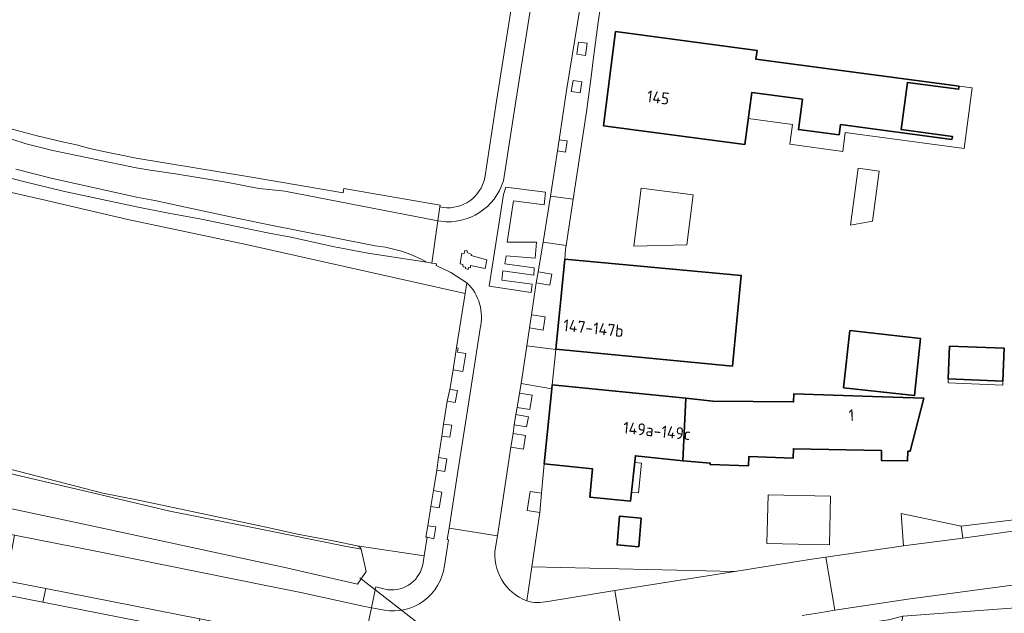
# Model space of a CAD drawing. Header units: metres. Extents: x 149984 to 156489, y 469398 to 478068.
# Tile 297 of 656: x 153972 to 154083, y 472050 to 472118. Entities that reach past the tile are written whole.
import ezdxf
from ezdxf.enums import TextEntityAlignment as Align

# ---------------------------------------------------------------- set-up
doc = ezdxf.new("R2010")
doc.units = ezdxf.units.M
doc.header["$LTSCALE"] = 0.75
for name, color, linetype, lineweight in [('B-WE-GR-BEPLANTING_CULTUUR_HEESTERS-GV', 252, 'Continuous', 18), ('B-WE-GR-GRAS-GV', 252, 'Continuous', 13), ('B-WE-GR-GROENVOORZIENING-GV', 252, 'Continuous', 18), ('B-WE-KW-KUNSTWERK_DUIKER-G', 6, 'Continuous', 18), ('B-WE-OG-BEBOUWING-GV', 6, 'Continuous', 35), ('B-WE-OG-BEBOUWING-T18', 1, 'Continuous', 18), ('B-WE-OG-BEBOUWING_LUIFEL-GV', 6, 'Continuous', 18), ('B-WE-OG-BEBOUWING_OVERBOUWING-GV', 6, 'Continuous', 18), ('B-WE-OG-TERREIN_BEGROEID-GV', 252, 'Continuous', 18), ('B-WE-OG-TERREIN_ERF-GV', 252, 'Continuous', 18), ('B-WE-OG-TERREIN_OEVER-GV', 252, 'Continuous', 18), ('B-WE-OG-WATER-GV', 252, 'Continuous', 18), ('B-WE-VH-OPENVERHARDING_BETONSTRAATSTEEN-GV', 252, 'Continuous', 18), ('B-WE-VH-OPENVERHARDING_SIERBESTRATING-GV', 252, 'Continuous', 18), ('B-WE-VH-OPENVERHARDING_STRAATBAKSTEEN-GV', 252, 'Continuous', 18), ('B-WE-VH-OPENVERHARDING_TEGEL-GV', 252, 'Continuous', 18)]:
    doc.layers.add(name, color=color, linetype=linetype, lineweight=lineweight)
doc.styles.add('NLCS-ISO-M750-T18', font='NLCS-ISO.ttf', dxfattribs={"height": 1.35})

msp = doc.modelspace()

# ---------------------------------------------------------------- linework, layer by layer
at = {"layer": 'B-WE-GR-BEPLANTING_CULTUUR_HEESTERS-GV', "flags": 128}
for points in [[(154039.146, 472053.039), (154052.735, 472055.188), (154029.734, 472055.697), (154029.163, 472051.837)], [(154031.551, 472051.778), (154039.146, 472053.039)]]:
    msp.add_lwpolyline(points, dxfattribs=at)
at = {"layer": 'B-WE-GR-BEPLANTING_CULTUUR_HEESTERS-GV'}
msp.add_lwpolyline([(154029.163, 472051.837, 0.1193567), (154031.551, 472051.778)], format="xyb", dxfattribs=at)
at = {"layer": 'B-WE-GR-GRAS-GV', "flags": 128}
msp.add_lwpolyline([(153967.541, 472067.56), (153972.864, 472066.204), (153981.171, 472064.047), (153985.01, 472063.28), (153996.479, 472060.879), (154000, 472060.102), (154003.23, 472059.39), (154007.44, 472058.61), (154009.96, 472058.08), (154017.565, 472056.946), (154017.903, 472059.045), (154017.751, 472059.074), (154017.964, 472060.358), (154018.327, 472062.545), (154018.604, 472064.333), (154018.975, 472066.649), (154019.174, 472068.088), (154019.553, 472070.494), (154019.762, 472071.836), (154020.175, 472074.469), (154020.479, 472075.778), (154020.821, 472078.001), (154021.227, 472080.513), (154022.211, 472086.659), (153997.403, 472092.199), (153983.99, 472095.006), (153974.164, 472097.314), (153963.323, 472099.779)], dxfattribs=at)
at = {"layer": 'B-WE-GR-GROENVOORZIENING-GV', "flags": 128}
for points in [[(154034.843, 472113.72), (154035.834, 472113.584), (154036.025, 472114.974), (154035.034, 472115.11)], [(154034.215, 472109.526), (154035.199, 472109.349), (154035.422, 472110.587), (154034.438, 472110.764)], [(154032.833, 472104.056), (154032.638, 472102.783), (154033.547, 472102.644), (154033.742, 472103.917)], [(154030.464, 472089.105), (154030.249, 472087.832), (154031.797, 472087.571), (154032.012, 472088.844)], [(154029.724, 472084.238), (154029.477, 472082.738), (154031.026, 472082.483), (154031.273, 472083.983)], [(154021.227, 472080.513), (154020.821, 472078.001), (154021.919, 472077.81), (154022.27, 472079.842), (154021.312, 472080.01), (154021.387, 472080.47)], [(154020.479, 472075.778), (154020.175, 472074.469), (154021.077, 472074.29), (154021.315, 472075.667)], [(154028.353, 472075.371), (154028.097, 472073.749), (154029.51, 472073.526), (154029.766, 472075.148)], [(154027.943, 472072.935), (154027.748, 472071.771), (154029.158, 472071.535), (154029.353, 472072.699)], [(154019.762, 472071.836), (154019.553, 472070.494), (154020.469, 472070.362), (154020.678, 472071.722)], [(154027.615, 472070.799), (154027.375, 472069.243), (154028.788, 472069.025), (154029.028, 472070.581)], [(154019.174, 472068.088), (154018.975, 472066.649), (154019.878, 472066.5), (154020.125, 472067.923)], [(154018.604, 472064.333), (154018.327, 472062.545), (154019.257, 472062.391), (154019.552, 472064.145)], [(154030.645, 472061.848), (154030.857, 472064.05), (154029.57, 472064.245), (154029.219, 472062.064)], [(154017.903, 472059.045), (154018.652, 472058.889), (154018.882, 472060.221), (154017.964, 472060.358), (154017.751, 472059.074)]]:
    msp.add_lwpolyline(points, close=True, dxfattribs=at)
msp.add_lwpolyline([(153963.323, 472099.779), (153974.164, 472097.314), (153983.99, 472095.006), (153997.403, 472092.199), (154022.211, 472086.659), (154022.403, 472087.856), (154020.566, 472089.026), (154018.925, 472089.802), (154018.958, 472090.012), (154018.422, 472090.095), (154017.874, 472090.179), (154011.19, 472091.21), (154007.39, 472091.91), (154002.46, 472093.01), (154000, 472093.487), (153997.05, 472094.06), (153992.33, 472095.07), (153988.44, 472095.77), (153985, 472096.45), (153976.69, 472098.21), (153972.21, 472099.31), (153968.83, 472100.17)], dxfattribs=at)
at = {"layer": 'B-WE-KW-KUNSTWERK_DUIKER-G', "flags": 128}
msp.add_lwpolyline([(154025.674, 472042.479), (154010.261, 472054.44)], dxfattribs=at)
at = {"layer": 'B-WE-OG-BEBOUWING-GV', "flags": 128}
for points in [[(154064.534, 472104.6), (154064.687, 472105.766), (154077.309, 472104.085), (154077.353, 472104.422), (154071.555, 472105.194), (154072.266, 472110.537), (154078.065, 472109.765), (154078.11, 472110.102), (154055.113, 472113.164), (154055.245, 472114.155), (154039.236, 472116.287), (154037.845, 472105.625), (154053.86, 472103.492), (154054.644, 472109.381), (154060.379, 472108.626), (154059.93, 472105.205)], [(154033.029, 472085.945), (154032.916, 472084.832), (154032.457, 472080.329), (154052.447, 472078.432), (154053.451, 472088.683), (154033.495, 472090.516)], [(154065.04, 472075.981), (154073.07, 472075.089), (154073.739, 472081.564), (154065.759, 472082.452)], [(154077.029, 472080.69), (154076.886, 472076.973), (154083.077, 472076.735), (154083.22, 472080.452)], [(154046.834, 472067.715), (154047.179, 472074.778), (154032.048, 472076.319), (154032.001, 472075.853), (154031.134, 472067.346), (154036.616, 472066.787), (154036.304, 472063.605), (154040.926, 472063.152), (154041.467, 472068.285)], [(154072.31, 472068.792), (154072.575, 472068.786), (154074.117, 472074.805), (154069.459, 472074.953), (154059.394, 472075.273), (154059.384, 472074.37), (154050.244, 472074.466), (154047.179, 472074.778), (154046.834, 472067.715), (154046.876, 472067.711), (154049.948, 472067.444), (154049.941, 472067.277), (154054.268, 472067.135), (154054.305, 472068.177), (154059.318, 472067.998), (154059.357, 472069.076), (154069.34, 472068.857), (154069.316, 472067.753), (154072.286, 472067.687)], [(154042.107, 472061.226), (154039.653, 472061.421), (154039.395, 472058.178), (154041.85, 472057.983)]]:
    msp.add_lwpolyline(points, close=True, dxfattribs=at)
at = {"layer": 'B-WE-OG-BEBOUWING_LUIFEL-GV', "flags": 128}
for points in [[(154064.534, 472104.6), (154059.93, 472105.205), (154060.379, 472108.626), (154054.644, 472109.381), (154054.252, 472106.437), (154059.242, 472105.772), (154058.944, 472103.533), (154064.946, 472102.734), (154065.23, 472104.863), (154078.677, 472103.072), (154079.587, 472109.905), (154078.11, 472110.102), (154078.065, 472109.765), (154072.266, 472110.537), (154071.555, 472105.194), (154077.353, 472104.422), (154077.309, 472104.085), (154064.687, 472105.766)], [(154076.886, 472076.973), (154076.869, 472076.521), (154083.06, 472076.283), (154083.077, 472076.735)], [(154041.031, 472064.146), (154041.815, 472064.064), (154042.17, 472067.432), (154041.386, 472067.514)]]:
    msp.add_lwpolyline(points, close=True, dxfattribs=at)
at = {"layer": 'B-WE-OG-BEBOUWING_OVERBOUWING-GV', "flags": 128}
for points in [[(154066.686, 472100.822), (154065.83, 472094.39), (154068.311, 472094.814), (154069.068, 472100.505)], [(154042.129, 472098.569), (154041.291, 472091.996), (154047.294, 472092.158), (154048.015, 472097.819)], [(154056.369, 472058.347), (154063.435, 472058.192), (154063.556, 472063.695), (154056.49, 472063.85)]]:
    msp.add_lwpolyline(points, close=True, dxfattribs=at)
at = {"layer": 'B-WE-OG-TERREIN_BEGROEID-GV', "flags": 128}
for points in [[(154017.44, 472056.169), (154017.565, 472056.946), (154009.96, 472058.08), (154010.32, 472057.88), (154010.41, 472057.7), (154010.98, 472055.18), (154010.014, 472053.735), (154001.613, 472055.665), (153978.485, 472060.632), (153965.508, 472063.405), (153945.842, 472067.556), (153937.015, 472071.362), (153925.27, 472076.383), (153924.648, 472075.027), (153923.32, 472071.24), (153913.05, 472073.28), (153903.17, 472075.33), (153893.94, 472077.207), (153893.45, 472074.591), (153909.497, 472071.392), (153914.015, 472070.491)], [(153914.015, 472070.491), (153929.384, 472067.427), (153952.522, 472062.933), (153966.685, 472060.15), (153971.171, 472059.269), (153980.574, 472057.421), (154000, 472053.501), (154003.583, 472052.778), (154010.647, 472051.241), (154011.596, 472051.05), (154012.056, 472053.272), (154012.092, 472053.445), (154013.435, 472053.109)]]:
    msp.add_lwpolyline(points, dxfattribs=at)
msp.add_lwpolyline([(154088.072, 472061.897), (154088.095, 472061.463), (154078.342, 472060.302), (154078.535, 472058.959), (154089.83, 472060.519), (154090.147, 472060.56), (154090.092, 472061.189), (154093.575, 472061.593), (154093.642, 472061.011), (154108.076, 472062.873), (154119.587, 472064.208), (154128.712, 472065.336), (154134.594, 472066.185), (154135.255, 472067.172), (154135.204, 472067.646), (154134.858, 472067.623), (154134.595, 472067.595), (154132.174, 472067.341), (154088.03, 472062.702)], close=True, dxfattribs=at)
at = {"layer": 'B-WE-OG-TERREIN_BEGROEID-GV'}
msp.add_lwpolyline([(154013.435, 472053.109, 0.4083716), (154017.44, 472056.169)], format="xyb", dxfattribs=at)
at = {"layer": 'B-WE-OG-TERREIN_ERF-GV', "flags": 128}
for points in [[(154024.41, 472099.722), (154025.761, 472108.428), (154027.906, 472121.997)], [(154037.524, 472119.094), (154037.268, 472117.35), (154036.701, 472113.066), (154036.448, 472111.154), (154035.924, 472107.199), (154035.173, 472102.266), (154034.422, 472097.326), (154033.626, 472092.095), (154033.559, 472091.653), (154033.495, 472090.516), (154053.451, 472088.683), (154052.447, 472078.432), (154032.457, 472080.329), (154032.453, 472080.294), (154032.048, 472076.319), (154047.179, 472074.778), (154050.244, 472074.466), (154059.384, 472074.37), (154059.394, 472075.273), (154069.459, 472074.953), (154074.117, 472074.805), (154072.575, 472068.786), (154072.31, 472068.792), (154072.286, 472067.687), (154069.316, 472067.753), (154069.34, 472068.857), (154059.357, 472069.076), (154059.318, 472067.998), (154054.305, 472068.177), (154054.268, 472067.135), (154049.941, 472067.277), (154049.948, 472067.444), (154046.876, 472067.711), (154046.834, 472067.715), (154041.467, 472068.285), (154040.926, 472063.152), (154036.304, 472063.605), (154036.616, 472066.787), (154031.134, 472067.346), (154030.857, 472064.05), (154030.645, 472061.848), (154029.734, 472055.697), (154052.735, 472055.188), (154061.173, 472056.522), (154063.039, 472056.8), (154071.805, 472058.092), (154071.556, 472061.728), (154078.342, 472060.302), (154088.095, 472061.463)], [(153970.91, 472105.23), (153973.73, 472104.49), (153975.19, 472104.16), (153976.76, 472103.78), (153978.19, 472103.46), (153979.55, 472103.11), (153981.05, 472102.77), (153984.94, 472101.95), (153998, 472099.83), (154000, 472099.483), (154008.368, 472098.04), (154008.478, 472098.54), (154019.368, 472096.642), (154019.337, 472096.444), (154019.72, 472096.381)], [(154012.026, 472026.419), (154014.745, 472041.537), (154014.95, 472043.095), (154014.984, 472043.474), (154013.631, 472043.831), (154008.303, 472044.863), (154000, 472046.591), (153991.846, 472048.287), (153974.371, 472051.697), (153961.674, 472054.203)], [(154093.178, 472051.698), (154071.756, 472050.126), (154067.749, 472031.329), (154076.904, 472023.277), (154088.822, 472021.019)]]:
    msp.add_lwpolyline(points, dxfattribs=at)
for points in [[(154054.644, 472109.381), (154053.86, 472103.492), (154037.845, 472105.625), (154039.236, 472116.287), (154055.245, 472114.155), (154055.113, 472113.164), (154078.11, 472110.102), (154078.065, 472109.765), (154072.266, 472110.537), (154071.555, 472105.194), (154077.353, 472104.422), (154077.309, 472104.085), (154064.687, 472105.766), (154064.534, 472104.6), (154059.93, 472105.205), (154060.379, 472108.626)], [(154065.04, 472075.981), (154065.759, 472082.452), (154073.739, 472081.564), (154073.07, 472075.089)], [(154077.029, 472080.69), (154083.22, 472080.452), (154083.077, 472076.735), (154076.886, 472076.973)], [(154042.107, 472061.226), (154041.85, 472057.983), (154039.395, 472058.178), (154039.653, 472061.421)]]:
    msp.add_lwpolyline(points, close=True, dxfattribs=at)
at = {"layer": 'B-WE-OG-TERREIN_ERF-GV'}
msp.add_lwpolyline([(154019.72, 472096.381, 0.3916222), (154024.41, 472099.722)], format="xyb", dxfattribs=at)
at = {"layer": 'B-WE-OG-TERREIN_OEVER-GV', "flags": 128}
msp.add_lwpolyline([(153970.635, 472066.271), (153979.87, 472064.128), (153988.743, 472061.993), (153998.668, 472060.045), (154008.581, 472058.034), (154010.41, 472057.7), (154010.32, 472057.88), (154009.96, 472058.08), (154007.44, 472058.61), (154003.23, 472059.39), (154000, 472060.102), (153996.479, 472060.879), (153985.01, 472063.28), (153981.171, 472064.047), (153972.864, 472066.204), (153967.541, 472067.56)], dxfattribs=at)
at = {"layer": 'B-WE-OG-WATER-GV', "flags": 128}
msp.add_lwpolyline([(153965.508, 472063.405), (153978.485, 472060.632), (154001.613, 472055.665), (154010.014, 472053.735), (154010.98, 472055.18), (154010.41, 472057.7), (154008.581, 472058.034), (153998.668, 472060.045), (153988.743, 472061.993), (153979.87, 472064.128), (153970.635, 472066.271)], dxfattribs=at)
at = {"layer": 'B-WE-VH-OPENVERHARDING_BETONSTRAATSTEEN-GV', "flags": 128}
msp.add_lwpolyline([(154060.353, 472050.175), (154062.317, 472050.508), (154064.051, 472050.812), (154063.039, 472056.8), (154061.173, 472056.522), (154052.735, 472055.188), (154039.146, 472053.039), (154040.156, 472046.793), (154044.528, 472047.475)], dxfattribs=at)
msp.add_lwpolyline([(153974.706, 472053.234), (153974.371, 472051.697), (153991.846, 472048.287), (153992.156, 472049.799)], close=True, dxfattribs=at)
at = {"layer": 'B-WE-VH-OPENVERHARDING_SIERBESTRATING-GV', "flags": 128}
for points in [[(154031.146, 472096.691), (154031.277, 472098.112), (154026.807, 472098.667), (154026.522, 472097.84), (154024.912, 472087.465), (154029.665, 472086.764), (154029.797, 472087.683), (154026.342, 472088.155), (154026.47, 472089.217), (154029.953, 472088.726), (154029.997, 472089.532), (154026.686, 472090.014), (154026.831, 472090.913), (154030.117, 472090.632), (154030.261, 472092.458), (154026.961, 472092.448), (154027.681, 472097.13)], [(154022.919, 472091.075), (154022.418, 472091.285), (154022.438, 472091.464), (154022.153, 472091.52), (154022.09, 472091.159), (154021.828, 472091.206), (154021.635, 472089.997), (154021.948, 472089.923), (154021.985, 472089.662), (154022.233, 472089.617), (154022.233, 472089.457), (154022.541, 472089.375), (154022.584, 472089.582), (154022.789, 472089.533), (154022.81, 472089.81), (154024.473, 472089.471), (154024.647, 472090.472), (154022.866, 472090.945)]]:
    msp.add_lwpolyline(points, close=True, dxfattribs=at)
at = {"layer": 'B-WE-VH-OPENVERHARDING_STRAATBAKSTEEN-GV', "flags": 128}
for points in [[(154026.521, 472099.411), (154027.931, 472108.421), (154030.042, 472121.771), (154031.255, 472129.416), (154032.038, 472134.407), (154030.237, 472134.663), (154029.447, 472129.691), (154030.786, 472129.485), (154030.358, 472126.811), (154028.712, 472127.087), (154027.906, 472121.997), (154025.761, 472108.428), (154024.41, 472099.722)], [(154030.042, 472121.771), (154027.931, 472108.421), (154026.521, 472099.411)], [(154023.889, 472082.681), (154022.581, 472074.156), (154021.368, 472066.484), (154020.369, 472060.095), (154025.847, 472059.211), (154027.375, 472069.243), (154027.615, 472070.799), (154027.748, 472071.771), (154027.943, 472072.935), (154028.097, 472073.749), (154028.353, 472075.371), (154028.525, 472076.451), (154029.173, 472080.731), (154029.477, 472082.738), (154029.724, 472084.238), (154030.249, 472087.832), (154030.464, 472089.105), (154031.013, 472092.446), (154031.847, 472097.67), (154032.638, 472102.783), (154032.833, 472104.056), (154033.686, 472109.627), (154034.617, 472115.394), (154035.286, 472119.536)], [(153970.88, 472104.12), (153972.51, 472103.58), (153975.5, 472102.83), (153984.96, 472100.87), (153986.54, 472100.6), (153989.39, 472100.18), (153995.36, 472099.2), (153998.82, 472098.53), (154000, 472098.41), (154001.778, 472098.23), (154019.088, 472094.882), (154019.337, 472096.444), (154019.368, 472096.642), (154008.478, 472098.54), (154008.368, 472098.04), (154000, 472099.483), (153998, 472099.83), (153984.94, 472101.95), (153981.05, 472102.77), (153979.55, 472103.11), (153978.19, 472103.46), (153976.76, 472103.78), (153975.19, 472104.16), (153973.73, 472104.49), (153970.91, 472105.23)], [(153971.33, 472100.73), (153975.34, 472099.7), (153985, 472097.54), (153987.07, 472097.16), (153991.4, 472096.23), (153995.64, 472095.34), (154000, 472094.4), (154003.64, 472093.71), (154012, 472092.05), (154013.17, 472091.88), (154014.98, 472091.42), (154016.06, 472091.04), (154017.21, 472090.53), (154017.874, 472090.179), (154018.422, 472090.095), (154019.088, 472094.882), (154001.778, 472098.23), (154000, 472098.41), (153998.82, 472098.53), (153995.36, 472099.2), (153989.39, 472100.18), (153986.54, 472100.6), (153984.96, 472100.87), (153975.5, 472102.83), (153972.51, 472103.58), (153970.88, 472104.12)], [(153968.83, 472100.17), (153972.21, 472099.31), (153976.69, 472098.21), (153985, 472096.45), (153988.44, 472095.77), (153992.33, 472095.07), (153997.05, 472094.06), (154000, 472093.487), (154002.46, 472093.01), (154007.39, 472091.91), (154011.19, 472091.21), (154017.874, 472090.179), (154017.21, 472090.53), (154016.06, 472091.04), (154014.98, 472091.42), (154013.17, 472091.88), (154012, 472092.05), (154003.64, 472093.71), (154000, 472094.4), (153995.64, 472095.34), (153991.4, 472096.23), (153987.07, 472097.16), (153985, 472097.54), (153975.34, 472099.7), (153971.33, 472100.73)], [(154019.72, 472096.381), (154019.337, 472096.444), (154019.088, 472094.882), (154019.433, 472094.826)], [(154019.433, 472094.826), (154019.088, 472094.882), (154018.422, 472090.095), (154018.958, 472090.012), (154018.925, 472089.802), (154020.566, 472089.026), (154022.403, 472087.856)], [(154022.403, 472087.856), (154022.211, 472086.659), (154021.227, 472080.513), (154021.387, 472080.47), (154021.312, 472080.01), (154022.27, 472079.842), (154021.919, 472077.81), (154020.821, 472078.001), (154020.479, 472075.778), (154021.315, 472075.667), (154021.077, 472074.29), (154020.175, 472074.469), (154019.762, 472071.836), (154020.678, 472071.722), (154020.469, 472070.362), (154019.553, 472070.494), (154019.174, 472068.088), (154020.125, 472067.923), (154019.878, 472066.5), (154018.975, 472066.649), (154018.604, 472064.333), (154019.552, 472064.145), (154019.257, 472062.391), (154018.327, 472062.545), (154017.964, 472060.358), (154018.882, 472060.221), (154018.652, 472058.889), (154017.903, 472059.045), (154017.565, 472056.946), (154017.44, 472056.169)], [(154019.843, 472055.802), (154020.304, 472058.755), (154020.155, 472058.783), (154020.369, 472060.095), (154021.368, 472066.484), (154022.581, 472074.156), (154023.889, 472082.681)], [(154029.163, 472051.837), (154029.734, 472055.697), (154030.645, 472061.848), (154029.219, 472062.064), (154029.57, 472064.245), (154030.857, 472064.05), (154031.134, 472067.346), (154032.001, 472075.853), (154028.525, 472076.451), (154028.353, 472075.371), (154029.766, 472075.148), (154029.51, 472073.526), (154028.097, 472073.749), (154027.943, 472072.935), (154029.353, 472072.699), (154029.158, 472071.535), (154027.748, 472071.771), (154027.615, 472070.799), (154029.028, 472070.581), (154028.788, 472069.025), (154027.375, 472069.243), (154025.847, 472059.211), (154025.621, 472057.881)], [(154132.644, 472059.804), (154142.769, 472061.281), (154150.077, 472062.335), (154160.161, 472063.786), (154166.322, 472064.678), (154169.351, 472065.149), (154170.771, 472065.349), (154169.967, 472071.316), (154155.145, 472069.177), (154138.963, 472066.782), (154134.594, 472066.185), (154128.712, 472065.336), (154119.587, 472064.208), (154108.076, 472062.873), (154093.642, 472061.011), (154093.836, 472059.337), (154090.292, 472058.926), (154090.147, 472060.56), (154089.83, 472060.519), (154078.535, 472058.959), (154071.805, 472058.092), (154063.039, 472056.8), (154064.051, 472050.812)], [(154025.621, 472057.881), (154025.847, 472059.211), (154020.369, 472060.095), (154020.155, 472058.783), (154020.304, 472058.755), (154019.843, 472055.802)], [(154064.051, 472050.812), (154072.328, 472052.035), (154090.631, 472054.488), (154092.752, 472054.784), (154106.698, 472056.652), (154108.941, 472056.895), (154120.35, 472058.225), (154122.535, 472058.535)], [(154013.435, 472053.109), (154012.092, 472053.445), (154012.056, 472053.272), (154011.596, 472051.05), (154013.048, 472050.79)], [(154027.603, 472044.829), (154031.132, 472045.402), (154038.784, 472046.594), (154040.156, 472046.793), (154039.146, 472053.039), (154031.551, 472051.778)], [(154013.048, 472050.79), (154011.596, 472051.05), (154010.528, 472046.136), (154011.413, 472045.96), (154013.859, 472045.416), (154015.282, 472044.894)]]:
    msp.add_lwpolyline(points, dxfattribs=at)
for points in [[(154031.847, 472097.67), (154034.422, 472097.326), (154035.173, 472102.266), (154035.924, 472107.199), (154036.448, 472111.154), (154036.701, 472113.066), (154037.268, 472117.35), (154037.524, 472119.094), (154035.286, 472119.536), (154034.617, 472115.394), (154033.686, 472109.627), (154032.833, 472104.056), (154033.742, 472103.917), (154033.547, 472102.644), (154032.638, 472102.783)], [(154034.843, 472113.72), (154035.034, 472115.11), (154036.025, 472114.974), (154035.834, 472113.584)], [(154034.215, 472109.526), (154034.438, 472110.764), (154035.422, 472110.587), (154035.199, 472109.349)], [(154026.807, 472098.667), (154031.277, 472098.112), (154031.146, 472096.691), (154027.681, 472097.13), (154026.961, 472092.448), (154030.261, 472092.458), (154030.117, 472090.632), (154026.831, 472090.913), (154026.686, 472090.014), (154029.997, 472089.532), (154029.953, 472088.726), (154026.47, 472089.217), (154026.342, 472088.155), (154029.797, 472087.683), (154029.665, 472086.764), (154024.912, 472087.465), (154026.522, 472097.84)], [(154031.013, 472092.446), (154033.626, 472092.095), (154034.422, 472097.326), (154031.847, 472097.67)], [(154024.647, 472090.472), (154024.473, 472089.471), (154022.81, 472089.81), (154022.789, 472089.533), (154022.584, 472089.582), (154022.541, 472089.375), (154022.233, 472089.457), (154022.233, 472089.617), (154021.985, 472089.662), (154021.948, 472089.923), (154021.635, 472089.997), (154021.828, 472091.206), (154022.09, 472091.159), (154022.153, 472091.52), (154022.438, 472091.464), (154022.418, 472091.285), (154022.919, 472091.075), (154022.866, 472090.945)], [(154029.173, 472080.731), (154032.453, 472080.294), (154032.457, 472080.329), (154032.916, 472084.832), (154033.029, 472085.945), (154033.495, 472090.516), (154033.559, 472091.653), (154033.626, 472092.095), (154031.013, 472092.446), (154030.464, 472089.105), (154032.012, 472088.844), (154031.797, 472087.571), (154030.249, 472087.832), (154029.724, 472084.238), (154031.273, 472083.983), (154031.026, 472082.483), (154029.477, 472082.738)], [(154032.001, 472075.853), (154032.048, 472076.319), (154032.453, 472080.294), (154029.173, 472080.731), (154028.525, 472076.451)], [(154078.342, 472060.302), (154071.556, 472061.728), (154071.805, 472058.092), (154078.535, 472058.959)], [(154010.647, 472051.241), (154003.583, 472052.778), (154000, 472053.501), (153980.574, 472057.421), (153971.171, 472059.269), (153970.241, 472054.115), (153974.706, 472053.234), (153992.156, 472049.799), (154010.528, 472046.136), (154011.596, 472051.05)]]:
    msp.add_lwpolyline(points, close=True, dxfattribs=at)
at = {"layer": 'B-WE-VH-OPENVERHARDING_STRAATBAKSTEEN-GV'}
for points in [[(154026.521, 472099.411, -0.3701435), (154019.433, 472094.826)], [(154019.433, 472094.826, 0.3701435), (154026.521, 472099.411)], [(154024.41, 472099.722, -0.3916222), (154019.72, 472096.381)], [(154022.403, 472087.856, -0.2674183), (154023.889, 472082.681)], [(154023.889, 472082.681, 0.2674183), (154022.403, 472087.856)], [(154025.621, 472057.881, 0.347157), (154029.163, 472051.837)], [(154029.163, 472051.837, -0.347157), (154025.621, 472057.881)], [(154017.44, 472056.169, -0.4083716), (154013.435, 472053.109)], [(154013.048, 472050.79, 0.424744), (154019.843, 472055.802)], [(154019.843, 472055.802, -0.424744), (154013.048, 472050.79)], [(154031.551, 472051.778, -0.1193567), (154029.163, 472051.837)]]:
    msp.add_lwpolyline(points, format="xyb", dxfattribs=at)
at = {"layer": 'B-WE-VH-OPENVERHARDING_TEGEL-GV', "flags": 128}
msp.add_lwpolyline([(153961.674, 472054.203), (153974.371, 472051.697), (153974.706, 472053.234), (153970.241, 472054.115), (153965.662, 472055.018), (153962.003, 472055.74)], close=True, dxfattribs=at)
msp.add_lwpolyline([(154061.272, 472048.398), (154062.951, 472048.662), (154070.137, 472049.711), (154071.756, 472050.126), (154093.178, 472051.698), (154092.752, 472054.784), (154090.631, 472054.488), (154072.328, 472052.035), (154064.051, 472050.812), (154062.317, 472050.508), (154060.353, 472050.175)], dxfattribs=at)

# ---------------------------------------------------------------- texts
at = {"layer": 'B-WE-OG-BEBOUWING-T18', "style": 'NLCS-ISO-M750-T18'}
for s, rotation, p in [('145', 352.5, (154044.046, 472108.834)), ('147-147b', 354.2, (154036.722, 472082.723)), ('1', 2.2, (154065.926, 472072.866)), ('149a-149c', 354.2, (154043.907, 472071.091))]:
    msp.add_text(s, height=1.35, rotation=rotation, dxfattribs=at).set_placement(p, align=Align.MIDDLE)

doc.saveas('drawing.dxf')
